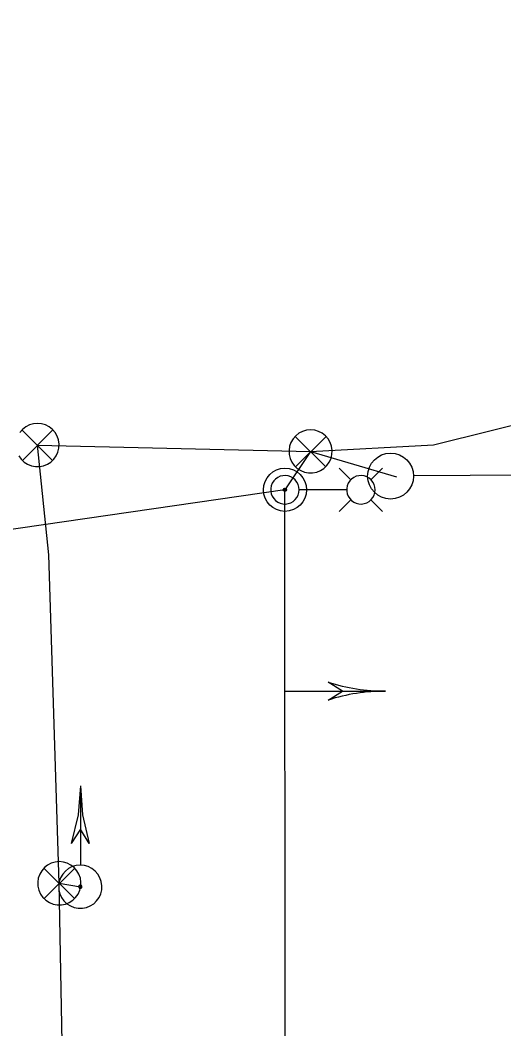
# Model space of a CAD drawing. Extents: x 596028 to 606371, y 330010 to 403088.
# Drawn here: x 604366.5 to 604440.4, y 339345.4 to 339499.3 of the extents above; entities that cross this region are included whole.
import ezdxf

# ---------------------------------------------------------------- set-up
doc = ezdxf.new("R2010")
doc.units = 0
for name, color, linetype in [('Default', 7, 'Continuous'), ('E_FTMS', 7, 'Continuous'), ('E_FTMS_Conduit', 7, 'Continuous'), ('E_LTG', 7, 'Continuous'), ('E_LTG_CID', 7, 'Continuous'), ('E_SIG', 7, 'Continuous'), ('E_SIG_Conduit', 7, 'Continuous'), ('E_UTL_E_UG', 7, 'Continuous'), ('E_UTL_W_UG', 7, 'Continuous')]:
    doc.layers.add(name, color=color, linetype=linetype)

# ---------------------------------------------------------------- blocks, each defined once
blk = doc.blocks.new('POINT_DISPLAY')
at = {"layer": 'Default'}
blk.add_line((0, 0), (0, 0), dxfattribs=at)
blk = doc.blocks.new('TFSM')
at = {"layer": 'E_SIG'}
for q in [(156.04, 78.02), (17, 0.01)]:
    blk.add_line((156.04, 0.01), q, dxfattribs=at)
blk.add_lwpolyline([(163.02, 33.44), (156.04, 44.59), (149.06, 33.44)], dxfattribs=at)
for radius in [16.72, 1.28]:
    blk.add_circle((0, 0), radius, dxfattribs=at)
for centre, start, end in [((9.9, 78.02), 342.23768, 0), ((302.18, 78.02), 180, 197.76232)]:
    blk.add_arc(centre, 146.14, start, end, dxfattribs=at)
blk.add_blockref('POINT_DISPLAY', (117.03, 0.01), dxfattribs=at)

msp = doc.modelspace()

# ---------------------------------------------------------------- linework, layer by layer
at = {"layer": 'E_FTMS'}
msp.add_line((604426.58, 339429.82), (604454.79, 339429.94), dxfattribs=at)
msp.add_circle((604423.08, 339429.71), 3.5, dxfattribs=at)
at = {"layer": 'E_FTMS_Conduit'}
msp.add_lwpolyline([(604410.87, 339433.47), (604423.98, 339429.6)], dxfattribs=at)
at = {"layer": 'E_LTG'}
for points in [[(604417.03, 339429.14), (604415.25, 339430.92)], [(604420.07, 339429.14), (604421.85, 339430.92)], [(604409.12, 339427.62), (604409.08, 339428.03), (604408.97, 339428.43), (604408.78, 339428.79), (604408.52, 339429.12), (604408.21, 339429.39), (604407.85, 339429.6), (604407.46, 339429.73), (604407.05, 339429.79), (604406.64, 339429.77), (604406.23, 339429.67), (604405.86, 339429.5), (604405.52, 339429.26), (604405.24, 339428.96), (604405.01, 339428.62), (604404.86, 339428.23), (604404.78, 339427.82), (604404.78, 339427.41), (604404.86, 339427.01), (604405.01, 339426.62), (604405.24, 339426.27), (604405.52, 339425.97), (604405.86, 339425.73), (604406.23, 339425.56), (604406.64, 339425.46), (604407.05, 339425.44), (604407.46, 339425.5), (604407.85, 339425.64), (604408.21, 339425.85), (604408.52, 339426.12), (604408.78, 339426.44), (604408.97, 339426.81), (604409.08, 339427.21), (604409.12, 339427.62)], [(604420.73, 339427.62), (604420.69, 339428.03), (604420.57, 339428.43), (604420.38, 339428.79), (604420.12, 339429.12), (604419.81, 339429.39), (604419.45, 339429.6), (604419.06, 339429.73), (604418.65, 339429.79), (604418.24, 339429.77), (604417.84, 339429.67), (604417.46, 339429.5), (604417.12, 339429.26), (604416.84, 339428.96), (604416.62, 339428.62), (604416.46, 339428.23), (604416.38, 339427.82), (604416.38, 339427.41), (604416.46, 339427.01), (604416.62, 339426.62), (604416.84, 339426.27), (604417.12, 339425.97), (604417.46, 339425.73), (604417.84, 339425.56), (604418.24, 339425.46), (604418.65, 339425.44), (604419.06, 339425.5), (604419.45, 339425.64), (604419.81, 339425.85), (604420.12, 339426.12), (604420.38, 339426.44), (604420.57, 339426.81), (604420.69, 339427.21), (604420.73, 339427.62)], [(604407.11, 339427.62), (604407.11, 339427.65), (604407.1, 339427.68), (604407.09, 339427.71), (604407.07, 339427.73), (604407.04, 339427.75), (604407.02, 339427.77), (604406.99, 339427.78), (604406.95, 339427.78), (604406.92, 339427.78), (604406.89, 339427.78), (604406.86, 339427.76), (604406.84, 339427.74), (604406.82, 339427.72), (604406.8, 339427.69), (604406.79, 339427.66), (604406.78, 339427.63), (604406.78, 339427.6), (604406.79, 339427.57), (604406.8, 339427.54), (604406.82, 339427.52), (604406.84, 339427.49), (604406.86, 339427.47), (604406.89, 339427.46), (604406.92, 339427.45), (604406.95, 339427.45), (604406.99, 339427.46), (604407.02, 339427.47), (604407.04, 339427.48), (604407.07, 339427.5), (604407.09, 339427.53), (604407.1, 339427.56), (604407.11, 339427.59), (604407.11, 339427.62)], [(604416.34, 339427.62), (604409.16, 339427.62)], [(604417.03, 339426.1), (604415.25, 339424.32)], [(604420.07, 339426.1), (604421.85, 339424.32)]]:
    msp.add_lwpolyline(points, dxfattribs=at)
at = {"layer": 'E_LTG_CID'}
msp.add_line((604406.99, 339315.86), (604406.95, 339427.62), dxfattribs=at)
at = {"layer": 'E_SIG'}
for points in [[(604366.29, 339432.79), (604366.66, 339432.28), (604367.11, 339431.85), (604367.64, 339431.51), (604368.22, 339431.28), (604368.84, 339431.16), (604369.46, 339431.16), (604370.08, 339431.28), (604370.66, 339431.51), (604371.19, 339431.85), (604371.64, 339432.28), (604372.01, 339432.79), (604372.27, 339433.37), (604372.42, 339433.98), (604372.45, 339434.6), (604372.36, 339435.22), (604372.15, 339435.82), (604371.84, 339436.36), (604371.43, 339436.83), (604370.93, 339437.22), (604370.38, 339437.51), (604369.77, 339437.69), (604369.15, 339437.74)], [(604369.15, 339437.74), (604368.53, 339437.69), (604367.92, 339437.51), (604367.37, 339437.22), (604366.87, 339436.83), (604366.46, 339436.36)], [(604366.82, 339436.71), (604371.47, 339432.1)], [(604366.86, 339432.1), (604371.52, 339436.75)], [(604410.87, 339436.77), (604410.24, 339436.71), (604409.64, 339436.53), (604409.08, 339436.25), (604408.59, 339435.86), (604408.18, 339435.38), (604407.87, 339434.84), (604407.66, 339434.25), (604407.57, 339433.63), (604407.6, 339433), (604407.75, 339432.39), (604408.01, 339431.82), (604408.37, 339431.31), (604408.83, 339430.88), (604409.35, 339430.54), (604409.94, 339430.3), (604410.55, 339430.18), (604411.18, 339430.18), (604411.8, 339430.3), (604412.38, 339430.54), (604412.91, 339430.88), (604413.36, 339431.31), (604413.72, 339431.82), (604413.99, 339432.39), (604414.13, 339433), (604414.16, 339433.63), (604414.07, 339434.25), (604413.87, 339434.84), (604413.55, 339435.38), (604413.14, 339435.86), (604412.65, 339436.25), (604412.09, 339436.53), (604411.49, 339436.71), (604410.87, 339436.77)], [(604408.53, 339435.73), (604413.19, 339431.12)], [(604408.58, 339431.12), (604413.23, 339435.77)], [(604410.87, 339433.47), (604406.95, 339427.62)], [(604375.7, 339382.46), (604375.35, 339378.01), (604374.32, 339373.66)], [(604375.7, 339382.46), (604375.7, 339370.42)], [(604375.7, 339382.46), (604376.04, 339378.01), (604377.07, 339373.66)], [(604375.7, 339375.86), (604374.32, 339373.66)], [(604377.07, 339373.66), (604375.7, 339375.86)], [(604372.49, 339370.89), (604371.86, 339370.83), (604371.26, 339370.65), (604370.7, 339370.36), (604370.21, 339369.97), (604369.8, 339369.5), (604369.49, 339368.96), (604369.28, 339368.36), (604369.19, 339367.74), (604369.22, 339367.12), (604369.37, 339366.51), (604369.63, 339365.94), (604369.99, 339365.42), (604370.45, 339364.99), (604370.98, 339364.65), (604371.56, 339364.42), (604372.17, 339364.3), (604372.8, 339364.3), (604373.42, 339364.42), (604374, 339364.65), (604374.53, 339364.99), (604374.98, 339365.42), (604375.35, 339365.94), (604375.61, 339366.51), (604375.75, 339367.12), (604375.78, 339367.74), (604375.7, 339368.36), (604375.49, 339368.96), (604375.18, 339369.5), (604374.77, 339369.97), (604374.27, 339370.36), (604373.71, 339370.65), (604373.11, 339370.83), (604372.49, 339370.89)], [(604370.15, 339369.85), (604374.81, 339365.24)], [(604370.2, 339365.24), (604374.85, 339369.89)], [(604375.7, 339370.36), (604375.07, 339370.3), (604374.47, 339370.12), (604373.91, 339369.84), (604373.42, 339369.45), (604373.01, 339368.98), (604372.69, 339368.43), (604372.49, 339367.84), (604372.4, 339367.22), (604372.43, 339366.59), (604372.58, 339365.98), (604372.84, 339365.41), (604373.2, 339364.9), (604373.66, 339364.47), (604374.18, 339364.13), (604374.77, 339363.89), (604375.38, 339363.78), (604376.01, 339363.78), (604376.63, 339363.89), (604377.21, 339364.13), (604377.74, 339364.47), (604378.19, 339364.9), (604378.55, 339365.41), (604378.82, 339365.98), (604378.96, 339366.59), (604378.99, 339367.22), (604378.9, 339367.84), (604378.7, 339368.43), (604378.38, 339368.98), (604377.97, 339369.45), (604377.48, 339369.84), (604376.92, 339370.12), (604376.32, 339370.3), (604375.7, 339370.36)], [(604375.7, 339367.31), (604375.65, 339367.31), (604375.6, 339367.3), (604375.56, 339367.27), (604375.52, 339367.24), (604375.49, 339367.21), (604375.47, 339367.17), (604375.45, 339367.12), (604375.44, 339367.07), (604375.45, 339367.03), (604375.46, 339366.98), (604375.48, 339366.93), (604375.51, 339366.9), (604375.54, 339366.86), (604375.58, 339366.84), (604375.63, 339366.82), (604375.67, 339366.81), (604375.72, 339366.81), (604375.77, 339366.82), (604375.81, 339366.84), (604375.85, 339366.86), (604375.89, 339366.9), (604375.92, 339366.93), (604375.94, 339366.98), (604375.95, 339367.03), (604375.95, 339367.07), (604375.94, 339367.12), (604375.93, 339367.17), (604375.9, 339367.21), (604375.87, 339367.24), (604375.83, 339367.27), (604375.79, 339367.3), (604375.74, 339367.31), (604375.7, 339367.31)]]:
    msp.add_lwpolyline(points, dxfattribs=at)
at = {"layer": 'E_SIG_Conduit'}
msp.add_line((604406.95, 339427.62), (604358.97, 339420.64), dxfattribs=at)
for points in [[(604369.15, 339434.44), (604410.87, 339433.47), (604429.66, 339434.48), (604473.69, 339445.41)], [(604373.42, 339316.22), (604372.49, 339367.58), (604370.88, 339417.7), (604369.15, 339434.44)], [(604372.49, 339367.58), (604375.7, 339367.06)]]:
    msp.add_lwpolyline(points, dxfattribs=at)
at = {"layer": 'E_UTL_W_UG'}
msp.add_arc((602427.24, 339129.95), 2136.04, 9.01122, 20.53416, dxfattribs=at)

# ---------------------------------------------------------------- block references
at = {"layer": 'E_UTL_E_UG', "xscale": 0.19685, "yscale": 0.19685, "rotation": -90.00000000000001}
msp.add_blockref('TFSM', (604406.95, 339427.62), dxfattribs=at)

doc.saveas('drawing.dxf')
